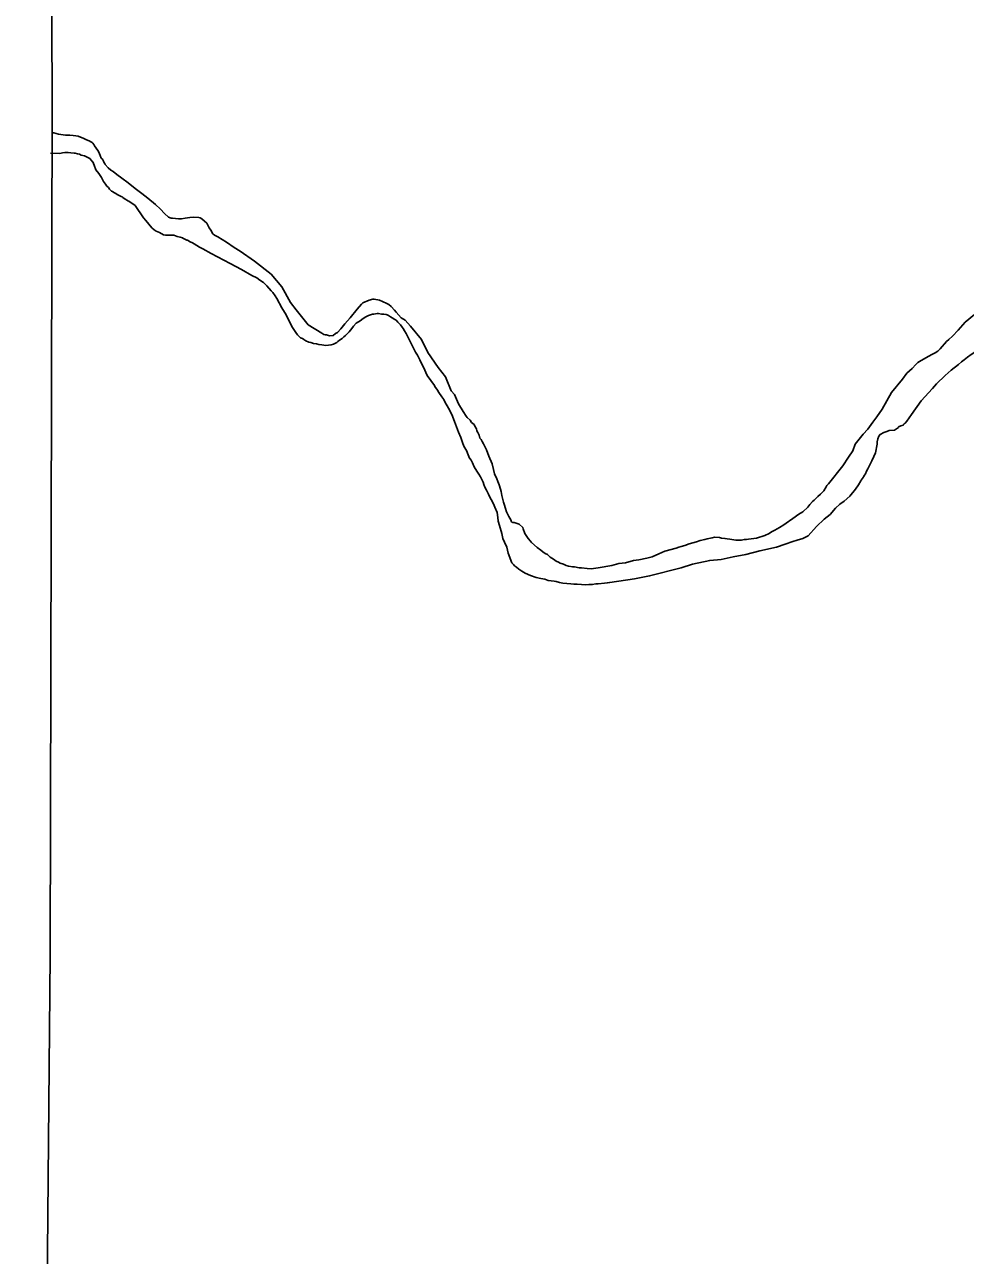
# Model space of a CAD drawing. Extents: x -83719 to 153526, y -11835 to 11446.
# Drawn here: x -4789 to -4692, y -1506.8 to -1380 of the extents above; entities that cross this region are included whole.
import ezdxf

# ---------------------------------------------------------------- set-up
doc = ezdxf.new("R2010")
doc.units = 0
doc.layers.add('Level 2', color=7, linetype='Continuous')
doc.layers.add('Level 9', color=7, linetype='Continuous')

msp = doc.modelspace()

# ---------------------------------------------------------------- linework, layer by layer
at = {"layer": 'Level 2'}
msp.add_lwpolyline([(-4786.44, -1305.07), (-4786.12, -1388.48), (-4786.33, -1475.9), (-4787.13, -1563.92), (-4787.88, -1651.04), (-4788.96, -1737.86), (-4788.35, -1824.67), (-4787.62, -1912.41), (-4786.93, -2000.34), (-4786.42, -2063.83)], dxfattribs=at)
at = {"layer": 'Level 9'}
for points in [[(-4785.95, -1391.13), (-4786.12, -1391.13)], [(-4785.95, -1391.13), (-4785.48, -1391.28), (-4784.74, -1391.36), (-4784.54, -1391.36), (-4784.31, -1391.38), (-4783.94, -1391.41), (-4783.68, -1391.44), (-4783.44, -1391.46), (-4782.87, -1391.71), (-4782.77, -1391.74), (-4782.57, -1391.84), (-4782.3, -1391.97), (-4782.13, -1392.06), (-4782, -1392.12), (-4781.93, -1392.19), (-4781.82, -1392.32), (-4781.75, -1392.48), (-4781.41, -1392.94), (-4781.3, -1393.11), (-4781.16, -1393.47), (-4781.05, -1393.73), (-4780.92, -1393.86), (-4780.81, -1394.06), (-4780.74, -1394.23), (-4780.67, -1394.36), (-4780.67, -1394.39), (-4780.36, -1394.72), (-4780.06, -1394.97), (-4779.82, -1395.13), (-4779.45, -1395.42), (-4778.94, -1395.81), (-4778.29, -1396.29), (-4777.55, -1396.87), (-4776.87, -1397.39), (-4776.26, -1397.87), (-4775.47, -1398.52), (-4774.96, -1399.01), (-4774.52, -1399.43), (-4774.14, -1399.82), (-4773.84, -1399.91), (-4773.71, -1399.94), (-4773.11, -1399.99), (-4772.77, -1399.98), (-4772.41, -1399.94), (-4771.91, -1399.86), (-4771.58, -1399.82), (-4771.01, -1399.84), (-4770.85, -1399.9), (-4770.68, -1399.99), (-4770.4, -1400.25), (-4770.17, -1400.45), (-4769.92, -1400.91), (-4769.75, -1401.17), (-4769.54, -1401.53), (-4769.37, -1401.69), (-4769.03, -1401.85), (-4768.15, -1402.4), (-4767.37, -1402.94), (-4766.73, -1403.33), (-4765.27, -1404.35), (-4763.54, -1405.71), (-4762.44, -1407.01), (-4761.53, -1408.62), (-4760.95, -1409.37), (-4759.74, -1410.91), (-4758.32, -1411.77), (-4758.12, -1411.9), (-4757.95, -1411.96), (-4757.85, -1411.96), (-4757.62, -1412.02), (-4757.52, -1412.05), (-4757.15, -1412.01), (-4756.89, -1411.8), (-4756.7, -1411.7), (-4756.37, -1411.32), (-4755.95, -1410.81), (-4755.4, -1410.2), (-4754.66, -1409.31), (-4754.24, -1408.8), (-4754.08, -1408.66), (-4753.42, -1408.38), (-4753.06, -1408.27), (-4752.93, -1408.26), (-4752.36, -1408.38), (-4752.06, -1408.51), (-4751.62, -1408.73), (-4751.41, -1408.82), (-4751.18, -1409.02), (-4750.83, -1409.41), (-4750.66, -1409.6), (-4750.15, -1410.19), (-4749.74, -1410.45), (-4749.16, -1411.06), (-4748.03, -1412.44), (-4747.39, -1413.75), (-4746.32, -1415.32), (-4745.56, -1416.27), (-4744.99, -1417.72), (-4744.65, -1418.08)], [(-4786.29, -1393.24), (-4785.33, -1393.25), (-4785.04, -1393.19)], [(-4785.04, -1393.19), (-4784.81, -1393.14), (-4784.47, -1393.14), (-4784.19, -1393.18), (-4783.85, -1393.22)], [(-4783.85, -1393.22), (-4783.73, -1393.24), (-4783.49, -1393.3), (-4783.29, -1393.33), (-4783.13, -1393.42), (-4782.79, -1393.51), (-4782.45, -1393.67), (-4782.25, -1393.76), (-4782.11, -1393.93), (-4781.91, -1394.16), (-4781.94, -1394.12), (-4781.8, -1394.45), (-4781.77, -1394.55), (-4781.66, -1394.85), (-4781.62, -1394.95), (-4781.31, -1395.31), (-4781.04, -1395.73), (-4780.9, -1396), (-4780.83, -1396.13), (-4780.62, -1396.42), (-4780.48, -1396.62), (-4780.31, -1396.78), (-4780.21, -1396.94), (-4780.17, -1396.98), (-4780, -1397.14), (-4779.9, -1397.17), (-4779.76, -1397.27), (-4779.56, -1397.39), (-4779.43, -1397.49), (-4779.29, -1397.55), (-4779.02, -1397.68), (-4778.89, -1397.74), (-4778.82, -1397.78), (-4778.58, -1397.97), (-4778.35, -1398.1), (-4778.31, -1398.13), (-4778.21, -1398.16), (-4777.57, -1398.61), (-4776.7, -1399.89), (-4776.46, -1400.15), (-4775.84, -1400.93), (-4775.6, -1401.12), (-4775.4, -1401.25), (-4775.06, -1401.41), (-4774.63, -1401.63), (-4774.43, -1401.66), (-4774.19, -1401.69), (-4773.83, -1401.68), (-4773.69, -1401.67), (-4773.56, -1401.67), (-4773.22, -1401.8), (-4772.92, -1401.89), (-4772.69, -1401.95), (-4772.65, -1401.98), (-4772.45, -1402.08), (-4772.22, -1402.2), (-4772.18, -1402.2), (-4771.88, -1402.36), (-4771.64, -1402.45), (-4771.47, -1402.58), (-4770.93, -1402.9), (-4770.6, -1403.09), (-4769.72, -1403.57), (-4767.76, -1404.59), (-4766.61, -1405.22), (-4765.53, -1405.83), (-4765.03, -1406.08), (-4764.72, -1406.31), (-4764.32, -1406.56), (-4763.98, -1406.89), (-4763.53, -1407.41), (-4763.36, -1407.57), (-4763.12, -1407.93), (-4762.94, -1408.19), (-4762.45, -1409.15), (-4762, -1409.87), (-4761.4, -1411.09), (-4760.99, -1411.71), (-4760.81, -1411.95)], [(-4756.21, -1412.32), (-4756.05, -1412.15), (-4755.89, -1412.01), (-4755.5, -1411.63), (-4755.21, -1411.29), (-4755.05, -1411.05), (-4754.76, -1410.75), (-4754.37, -1410.5), (-4754.04, -1410.26), (-4753.78, -1410.09), (-4753.51, -1409.95), (-4753.09, -1409.8), (-4752.95, -1409.8), (-4752.62, -1409.76), (-4752.46, -1409.75), (-4752.15, -1409.81), (-4751.95, -1409.8), (-4751.69, -1409.86), (-4751.59, -1409.9), (-4751.45, -1409.96), (-4751.22, -1410.09), (-4751.05, -1410.18), (-4750.78, -1410.37), (-4750.64, -1410.44), (-4750.47, -1410.63), (-4750.26, -1410.83), (-4750.19, -1410.91)], [(-4694.57, -1413.4), (-4693.92, -1412.65), (-4693.66, -1412.41), (-4693.3, -1412.1), (-4692.72, -1411.48), (-4691.98, -1410.63), (-4691.03, -1409.84)], [(-4750.19, -1410.91), (-4750.03, -1411.14), (-4749.94, -1411.3), (-4749.79, -1411.54), (-4749.63, -1411.82), (-4749.39, -1412.3)], [(-4760.81, -1411.95), (-4760.67, -1412.12), (-4760.5, -1412.26), (-4760.32, -1412.32), (-4760.16, -1412.43), (-4759.98, -1412.56), (-4759.67, -1412.69), (-4759.49, -1412.72)], [(-4759.49, -1412.72), (-4759.46, -1412.74), (-4759.16, -1412.83), (-4758.86, -1412.89), (-4758.63, -1412.95), (-4758.33, -1412.97), (-4757.89, -1413.03), (-4757.36, -1412.98), (-4757.13, -1412.91), (-4757.03, -1412.87), (-4756.77, -1412.73), (-4756.67, -1412.63), (-4756.48, -1412.49), (-4756.21, -1412.32)], [(-4749.39, -1412.3), (-4749.39, -1412.3), (-4749.18, -1412.7), (-4748.96, -1413.12)], [(-4748.96, -1413.12), (-4748.78, -1413.47), (-4748.65, -1413.73), (-4748.46, -1414.03), (-4748.2, -1414.51), (-4748.04, -1414.91), (-4747.84, -1415.29)], [(-4694.57, -1413.4), (-4694.81, -1413.63), (-4695.08, -1413.79), (-4695.36, -1413.93), (-4695.81, -1414.19), (-4696.21, -1414.42), (-4696.54, -1414.59), (-4696.88, -1414.8)], [(-4690.49, -1413.26), (-4690.89, -1413.65), (-4691.36, -1413.99), (-4691.75, -1414.26), (-4692.1, -1414.52), (-4692.37, -1414.73), (-4692.67, -1414.99), (-4693.44, -1415.58)], [(-4747.84, -1415.29), (-4747.46, -1416.15), (-4746.7, -1417.17), (-4746.67, -1417.27), (-4746.39, -1417.66), (-4746.25, -1417.89), (-4745.94, -1418.35), (-4745.74, -1418.61), (-4745.63, -1418.84), (-4745.25, -1419.5), (-4744.93, -1420.16), (-4744.64, -1420.88), (-4744.43, -1421.41), (-4744.22, -1421.97), (-4743.97, -1422.53), (-4743.79, -1423.16), (-4743.65, -1423.49), (-4743.4, -1423.88), (-4743.22, -1424.31), (-4743.08, -1424.64), (-4743.07, -1424.68)], [(-4713.49, -1432.9), (-4712.63, -1432.61), (-4712.2, -1432.43), (-4711.94, -1432.26), (-4711.61, -1432.08), (-4711.12, -1431.8), (-4710.7, -1431.52), (-4710.21, -1431.18), (-4710.11, -1431.11), (-4709.75, -1430.87), (-4709.13, -1430.42), (-4708.73, -1430.17), (-4708.22, -1429.69), (-4708.02, -1429.42), (-4707.73, -1429.11), (-4707.57, -1428.98), (-4707.18, -1428.6), (-4706.89, -1428.36), (-4706.56, -1428.02), (-4706.31, -1427.61), (-4706.24, -1427.47), (-4706.08, -1427.3), (-4704.6, -1425.43), (-4704.02, -1424.55), (-4703.58, -1423.9), (-4703.33, -1423.2), (-4702.91, -1422.69), (-4702.49, -1422.17), (-4702.04, -1421.66), (-4701.52, -1420.95), (-4701.1, -1420.4), (-4700.53, -1419.59), (-4699.57, -1417.9), (-4698.45, -1416.5), (-4698, -1415.89), (-4697.44, -1415.41), (-4697.09, -1415), (-4696.88, -1414.8)], [(-4701.24, -1424.12), (-4701.07, -1423.2), (-4701.07, -1422.97), (-4700.98, -1422.67), (-4700.89, -1422.4), (-4700.76, -1422.2), (-4700.36, -1422.02), (-4700.07, -1421.91), (-4699.84, -1421.8), (-4699.27, -1421.76), (-4698.88, -1421.48), (-4698.85, -1421.44), (-4698.62, -1421.34), (-4698.39, -1421.27), (-4698.39, -1421.23), (-4698.29, -1421.13), (-4698.19, -1421.06), (-4698, -1420.86), (-4697.52, -1420.14), (-4696.52, -1418.75), (-4695.36, -1417.49), (-4694.94, -1417.01), (-4694.06, -1416.15), (-4693.44, -1415.58)], [(-4744.65, -1418.08), (-4744.44, -1418.58), (-4744.23, -1419.07), (-4743.74, -1419.86), (-4743.43, -1420.32), (-4743.33, -1420.45), (-4743.02, -1420.74), (-4742.88, -1420.97), (-4742.74, -1421.1), (-4742.61, -1421.19), (-4742.54, -1421.36), (-4742.36, -1421.65), (-4742.32, -1421.85), (-4742.22, -1422.02), (-4742.08, -1422.28), (-4742.01, -1422.58), (-4741.9, -1422.74), (-4741.8, -1422.94), (-4741.66, -1423.17), (-4741.48, -1423.53), (-4741.34, -1423.79), (-4741.09, -1424.46), (-4740.77, -1425.25), (-4740.62, -1425.81), (-4740.51, -1426.27), (-4740.27, -1426.77), (-4740.16, -1427.06), (-4740.02, -1427.39), (-4739.9, -1427.86), (-4739.83, -1428.09), (-4739.75, -1428.52), (-4739.6, -1429.18), (-4739.53, -1429.41), (-4739.39, -1429.84), (-4739.28, -1430.17), (-4739.14, -1430.47), (-4739.03, -1430.67), (-4738.84, -1431.01)], [(-4701.24, -1424.12), (-4701.42, -1424.5), (-4701.62, -1424.92), (-4701.81, -1425.33), (-4702.03, -1425.75), (-4702.16, -1426.01), (-4702.28, -1426.27), (-4702.36, -1426.4), (-4702.46, -1426.59), (-4702.51, -1426.65), (-4702.71, -1426.92)], [(-4743.07, -1424.68), (-4742.93, -1424.87), (-4742.79, -1425.15), (-4742.62, -1425.54), (-4742.32, -1426.01), (-4742.14, -1426.29), (-4741.95, -1426.59), (-4741.82, -1426.86), (-4741.7, -1427.12), (-4741.6, -1427.37), (-4741.5, -1427.63), (-4741.35, -1427.95), (-4741.25, -1428.15), (-4741.13, -1428.38), (-4740.99, -1428.69), (-4740.87, -1428.93), (-4740.62, -1429.35)], [(-4730.07, -1437.6), (-4729.83, -1437.59), (-4729.17, -1437.54), (-4728.91, -1437.5), (-4728.87, -1437.5), (-4728.64, -1437.46), (-4726.09, -1437.1), (-4724.53, -1436.79), (-4721.26, -1435.94), (-4720.11, -1435.57), (-4718.32, -1435.19), (-4717.16, -1435.09), (-4715.9, -1434.83), (-4714.61, -1434.59), (-4713.15, -1434.22), (-4711.43, -1433.81), (-4710.54, -1433.52), (-4709.75, -1433.23), (-4709.32, -1433.12), (-4708.73, -1432.94), (-4708.17, -1432.66), (-4707.3, -1431.7), (-4706.52, -1430.95), (-4705.9, -1430.46), (-4705.35, -1429.82), (-4704.9, -1429.41), (-4704.47, -1429.09), (-4703.89, -1428.58), (-4703.31, -1427.86), (-4702.99, -1427.39), (-4702.73, -1426.98), (-4702.71, -1426.92)], [(-4740.62, -1429.35), (-4740.49, -1429.71), (-4740.24, -1430.27), (-4740.16, -1430.76), (-4740.12, -1431.16), (-4740.01, -1431.59), (-4739.75, -1432.42), (-4739.64, -1432.95), (-4739.5, -1433.31), (-4739.25, -1433.81), (-4739.1, -1434.44), (-4738.74, -1435.43)], [(-4738.84, -1431.01), (-4738.8, -1431.13), (-4738.79, -1431.16), (-4738.77, -1431.23), (-4738.73, -1431.25), (-4738.7, -1431.25), (-4738.65, -1431.27), (-4738.56, -1431.27), (-4738.49, -1431.29)], [(-4738.49, -1431.29), (-4738.38, -1431.32), (-4738.18, -1431.38), (-4737.98, -1431.44), (-4737.61, -1431.8), (-4737.57, -1431.93), (-4737.39, -1432.43), (-4737.04, -1432.92), (-4736.8, -1433.21), (-4736.7, -1433.34), (-4736.12, -1433.86), (-4735.75, -1434.15), (-4735.52, -1434.3)], [(-4733.92, -1435.37), (-4733.75, -1435.46), (-4733.41, -1435.59), (-4733.11, -1435.71), (-4732.88, -1435.77), (-4732.44, -1435.86), (-4732.28, -1435.86), (-4731.77, -1435.95), (-4731.54, -1435.97), (-4730.97, -1436.02), (-4730.54, -1436.05), (-4729.84, -1435.96), (-4728.42, -1435.72), (-4727.69, -1435.5), (-4727, -1435.45), (-4726.2, -1435.2), (-4725.64, -1435.12), (-4724.81, -1434.96), (-4724.25, -1434.81), (-4723.56, -1434.5), (-4722.94, -1434.25), (-4721.78, -1433.92), (-4721.52, -1433.81), (-4721.28, -1433.77), (-4720.89, -1433.66), (-4720.46, -1433.48), (-4719.7, -1433.29), (-4719.3, -1433.15), (-4718.84, -1433.04), (-4718.58, -1432.96), (-4718.08, -1432.85), (-4717.85, -1432.78), (-4717.32, -1432.83), (-4717.11, -1432.89), (-4716.75, -1432.95), (-4716.51, -1432.98), (-4716.25, -1433), (-4715.65, -1433.09), (-4715.35, -1433.11), (-4715.08, -1433.11), (-4714.75, -1433.03), (-4714.55, -1433.03), (-4714.32, -1432.99), (-4713.79, -1432.94), (-4713.49, -1432.9)], [(-4735.52, -1434.3), (-4735.28, -1434.48), (-4735.06, -1434.6), (-4734.76, -1434.85), (-4734.43, -1435.08), (-4734.14, -1435.26), (-4733.92, -1435.37)], [(-4738.74, -1435.43), (-4738.57, -1435.62), (-4738.44, -1435.75), (-4738.25, -1435.89), (-4738.01, -1436.1), (-4737.68, -1436.3), (-4737.34, -1436.52), (-4736.79, -1436.75), (-4736.21, -1436.97), (-4735.75, -1437.04), (-4735.32, -1437.14), (-4734.98, -1437.25), (-4734.35, -1437.32)], [(-4734.35, -1437.32), (-4734.17, -1437.38), (-4733.8, -1437.47), (-4733.46, -1437.52), (-4733.06, -1437.58), (-4732.63, -1437.6), (-4732.33, -1437.63), (-4732, -1437.65), (-4731.56, -1437.67), (-4731.13, -1437.7), (-4730.8, -1437.69), (-4730.43, -1437.68), (-4730.07, -1437.6)]]:
    msp.add_lwpolyline(points, dxfattribs=at)

doc.saveas('drawing.dxf')
